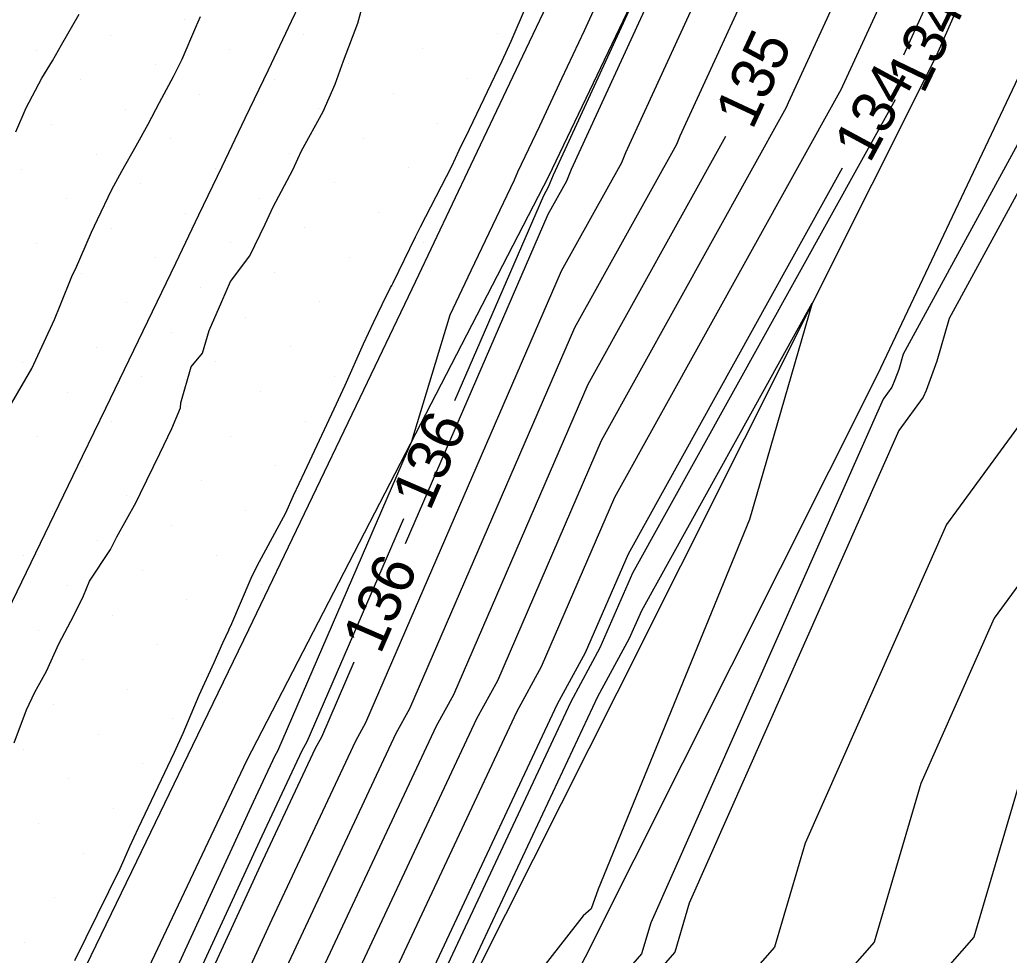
# Model space of a CAD drawing. Extents: x 2354170 to 2357230, y 866100 to 868290.
# Drawn here: x 2355852.16 to 2355898.3, y 867309.01 to 867352.62 of the extents above; entities that cross this region are included whole.
import ezdxf

# ---------------------------------------------------------------- set-up
doc = ezdxf.new("R2010")
doc.units = 0
for name, color, linetype in [('Default', 7, 'Continuous'), ('DTM Contours Major', 7, 'Continuous'), ('DTM Contours Major Text', 7, 'Continuous'), ('DTM Contours Minor', 7, 'Continuous'), ('DTM Contours Minor Text', 7, 'Continuous'), ('Exist DTM Breakline', 7, 'Continuous'), ('Exist DTM Scan Elevation Point', 7, 'Continuous'), ('Exist Roads EOP', 7, 'Continuous'), ('PH Exist DTM Breakline', 7, 'Continuous')]:
    doc.layers.add(name, color=color, linetype=linetype)

msp = doc.modelspace()

# ---------------------------------------------------------------- linework, layer by layer
at = {"layer": 'Default'}
for points in [[(2355893.377, 867350.985), (2355894.333, 867353.064), (2355904.913, 867376.89), (2355904.934, 867376.937), (2355906.172, 867379.509), (2355915.255, 867399.492), (2355915.405, 867399.804), (2355917.129, 867403.197), (2355924.949, 867421.105), (2355932.903, 867436.521), (2355934.838, 867440.664), (2355934.977, 867440.96), (2355935.315, 867441.736)], [(2355865.673, 867299.728), (2355875.356, 867320.382), (2355876.494, 867322.472), (2355879.913, 867330.358), (2355890.479, 867349.396), (2355890.536, 867349.533), (2355893.596, 867356.187), (2355902.466, 867376.162), (2355902.52, 867376.28), (2355905.637, 867382.757), (2355913.282, 867399.575), (2355913.564, 867400.162), (2355916.807, 867406.548), (2355923.501, 867421.876), (2355930.309, 867435.071)], [(2355945.825, 867427.178), (2355942.207, 867418.728), (2355937.745, 867411.643), (2355937.71, 867411.564), (2355936.041, 867406.851), (2355930.096, 867396.066), (2355927.344, 867389.91), (2355924.61, 867384.058), (2355919.249, 867375.466), (2355915.016, 867367.76), (2355913.278, 867361.449), (2355913.278, 867361.449), (2355908.088, 867355.045), (2355901.916, 867343.714), (2355900.224, 867337.872), (2355898.78, 867333.844), (2355898.682, 867333.618), (2355895.374, 867329.093), (2355888.78, 867314.229), (2355887.354, 867309.381), (2355883.539, 867305.039)], [(2355856.244, 867294.005), (2355863.927, 867310.682), (2355867.83, 867319.008), (2355868.289, 867319.85), (2355877.42, 867340.913), (2355880.227, 867345.97), (2355880.416, 867346.427), (2355890.651, 867368.683), (2355892.679, 867373.249), (2355892.864, 867373.651), (2355903.498, 867395.749), (2355905.388, 867399.907), (2355906.198, 867401.593), (2355915.523, 867419.952), (2355917.71, 867424.96)], [(2355864.364, 867307.944), (2355869.712, 867319.352), (2355870.341, 867320.506), (2355878.043, 867338.274), (2355882.79, 867346.826), (2355882.946, 867347.204), (2355891.388, 867365.559), (2355895.126, 867373.977), (2355895.278, 867374.308), (2355904.033, 867392.501), (2355907.361, 867399.824), (2355908.04, 867401.235), (2355915.844, 867416.601), (2355919.157, 867424.189)], [(2355865.236, 867302.467), (2355873.474, 867320.039), (2355874.443, 867321.816), (2355879.29, 867332.997), (2355887.916, 867348.539), (2355888.006, 867348.756), (2355892.86, 867359.311), (2355900.019, 867375.433), (2355900.106, 867375.623), (2355905.102, 867386.005), (2355911.308, 867399.658), (2355911.722, 867400.52), (2355916.486, 867409.899), (2355922.053, 867422.647)], [(2355870.141, 867328.197), (2355876.797, 867343.551), (2355877.664, 867345.113), (2355877.886, 867345.651), (2355889.915, 867371.806), (2355890.232, 867372.521), (2355890.451, 867372.994), (2355902.963, 867398.997), (2355903.414, 867399.99), (2355904.357, 867401.951), (2355912.817, 867418.607)], [(2355852.783, 867293.863), (2355863.055, 867316.16), (2355864.068, 867318.321), (2355864.187, 867318.54), (2355870.446, 867332.978), (2355872.222, 867338.866), (2355873.206, 867340.936), (2355874.213, 867343.046), (2355875.229, 867345.156), (2355875.375, 867345.527), (2355876.402, 867347.678), (2355877.433, 867349.878), (2355878.487, 867352.116), (2355885.453, 867367.352), (2355886.723, 867369.996), (2355887.984, 867372.637), (2355888.098, 867372.886), (2355889.33, 867375.754), (2355890.669, 867378.278), (2355891.974, 867381.012), (2355898.743, 867395.035)], [(2355915.269, 867374.923), (2355910.11, 867365.532), (2355909.224, 867362.316), (2355909.224, 867362.315), (2355906.58, 867359.053), (2355895.489, 867338.695), (2355894.914, 867336.706), (2355894.422, 867335.334), (2355894.286, 867335.02), (2355893.153, 867333.47), (2355883.379, 867311.439), (2355882.705, 867309.148), (2355880.902, 867307.096), (2355880.404, 867306.301), (2355880.071, 867304.785), (2355878.357, 867302.768), (2355868.51, 867287.203)], [(2355920.393, 867354.757), (2355919.982, 867354.023), (2355917.61, 867350.015), (2355914.108, 867344.141), (2355911.466, 867340.015), (2355909.982, 867337.795), (2355907.496, 867330.864), (2355907.474, 867330.814), (2355899.817, 867320.338), (2355899.582, 867319.808), (2355896.652, 867309.847), (2355888.812, 867300.926), (2355888.748, 867300.824), (2355887.263, 867294.066), (2355879.62, 867285.072), (2355876.589, 867280.28), (2355869.73, 867270.501), (2355869.526, 867270.152)], [(2355854.722, 867308.768), (2355856.834, 867313.043), (2355857.024, 867313.47), (2355857.292, 867314.077), (2355857.699, 867314.95), (2355859.367, 867318.474), (2355859.772, 867319.362), (2355860.523, 867321.136), (2355861.228, 867322.66), (2355861.624, 867323.577), (2355861.904, 867324.168), (2355861.945, 867324.252), (2355861.998, 867324.36), (2355862.953, 867326.582), (2355863.231, 867327.163), (2355864.57, 867329.637), (2355864.919, 867330.434), (2355865.443, 867331.559), (2355866.811, 867334.485), (2355867.337, 867335.58), (2355868.186, 867337.518), (2355868.659, 867338.509), (2355869.056, 867339.341), (2355869.451, 867340.137), (2355869.501, 867340.236), (2355869.564, 867340.359), (2355870.612, 867342.499), (2355870.837, 867342.968), (2355872.309, 867345.797), (2355872.64, 867346.533), (2355873.122, 867347.512), (2355874.657, 867350.699), (2355875.066, 867351.622), (2355875.785, 867353.281)], [(2355851.899, 867318.908), (2355852.475, 867320.444), (2355852.866, 867321.266), (2355853.408, 867322.25), (2355853.974, 867323.53), (2355854.684, 867324.842), (2355855.126, 867325.766), (2355855.406, 867326.453), (2355856.396, 867327.923), (2355856.689, 867328.518), (2355857.581, 867330.136), (2355857.78, 867330.544), (2355858.688, 867332.402), (2355859.241, 867333.568), (2355859.658, 867334.535), (2355859.661, 867334.756), (2355860.156, 867336.441), (2355860.68, 867337.079), (2355860.996, 867338.14), (2355861.573, 867339.486), (2355861.982, 867340.42), (2355862.89, 867341.612), (2355863.596, 867343.089), (2355863.974, 867343.893), (2355864.884, 867345.622), (2355865.117, 867346.134), (2355865.289, 867346.506), (2355866.298, 867348.35), (2355866.859, 867349.614), (2355867.258, 867350.713), (2355867.929, 867352.456), (2355868.101, 867353.153)], [(2355851.967, 867347.401), (2355852.452, 867348.518), (2355853.191, 867349.89), (2355853.686, 867350.699), (2355854.102, 867351.444), (2355854.924, 867352.877)], [(2355841.93, 867257.025), (2355842.595, 867258.618), (2355846.625, 867266.85), (2355852.675, 867280.032), (2355857.922, 867290.347), (2355859.706, 867294.148), (2355864.8, 867305.205), (2355871.593, 867319.695), (2355872.392, 867321.161), (2355878.667, 867335.635), (2355885.077, 867347.186)], [(2355865.302, 867282.133), (2355864.719, 867281.212), (2355864.421, 867280.787), (2355862.078, 867276.78), (2355859.833, 867275.951), (2355853.894, 867270.759), (2355860.915, 867286.055), (2355862.021, 867288.229), (2355864.898, 867294.362), (2355866.109, 867296.989), (2355877.237, 867320.726), (2355878.545, 867323.127), (2355880.536, 867327.72), (2355890.522, 867345.711)], [(2355868.16, 867297.696), (2355879.118, 867321.069), (2355880.597, 867323.783), (2355881.16, 867325.081), (2355889.11, 867339.406), (2355886.186, 867329.328), (2355879.136, 867312.086), (2355878.804, 867311.176), (2355878.435, 867310.841), (2355868.16, 867297.696)], [(2355903.078, 867332.216), (2355897.596, 867324.716), (2355894.181, 867317.018), (2355892.003, 867309.614), (2355886.175, 867302.983)], [(2355823.848, 867232.898), (2355830.235, 867244.22), (2355832.011, 867247.708), (2355833.794, 867251.976), (2355842.286, 867269.325), (2355844.436, 867274.009), (2355853.824, 867292.465), (2355854.514, 867293.934), (2355863.491, 867313.421), (2355865.949, 867318.664), (2355866.238, 867319.195), (2355867.754, 867322.692)]]:
    msp.add_lwpolyline(points, dxfattribs=at)
at = {"layer": 'DTM Contours Major'}
for points in [[(2355920.393, 867354.757), (2355919.982, 867354.023), (2355917.61, 867350.015), (2355914.108, 867344.141), (2355911.466, 867340.015), (2355909.982, 867337.795), (2355907.496, 867330.864), (2355907.474, 867330.814), (2355899.817, 867320.338), (2355899.582, 867319.808), (2355896.652, 867309.847), (2355888.812, 867300.926), (2355888.748, 867300.824), (2355887.263, 867294.066), (2355879.62, 867285.072), (2355876.589, 867280.28), (2355869.73, 867270.501), (2355869.526, 867270.152)], [(2355841.93, 867257.025), (2355842.595, 867258.618), (2355846.625, 867266.85), (2355852.675, 867280.032), (2355857.922, 867290.347), (2355859.706, 867294.148), (2355864.8, 867305.205), (2355871.593, 867319.695), (2355872.392, 867321.161), (2355878.667, 867335.635), (2355885.077, 867347.186)]]:
    msp.add_lwpolyline(points, dxfattribs=at)
at = {"layer": 'DTM Contours Minor'}
for points in [[(2355872.447, 867334.876), (2355876.589, 867344.431), (2355876.809, 867344.828), (2355877.042, 867345.392), (2355881.569, 867355.234), (2355888.993, 867371.472), (2355889.224, 867371.952), (2355889.453, 867372.431), (2355889.657, 867372.877), (2355889.886, 867373.41), (2355890.135, 867373.879), (2355890.377, 867374.387), (2355902.679, 867399.874), (2355902.712, 867399.944), (2355902.746, 867400.015), (2355903.73, 867402.053), (2355903.748, 867402.088), (2355903.764, 867402.123), (2355903.781, 867402.159), (2355903.934, 867402.445), (2355915.094, 867424.419)], [(2355917.575, 867381.356), (2355908.474, 867364.789), (2355907.873, 867362.605), (2355907.872, 867362.604), (2355906.077, 867360.389), (2355893.347, 867337.022), (2355893.143, 867336.317), (2355892.969, 867335.831), (2355892.821, 867335.488), (2355892.412, 867334.929), (2355881.579, 867310.509), (2355881.155, 867309.07), (2355880.023, 867307.781)], [(2355851.775, 867334.734), (2355852.715, 867336.354), (2355852.907, 867336.768), (2355853.77, 867338.653), (2355854.042, 867339.302), (2355854.617, 867340.725), (2355854.754, 867341), (2355855.507, 867342.71), (2355855.789, 867343.312), (2355856.453, 867344.706), (2355856.923, 867345.56), (2355857.587, 867346.741), (2355858.15, 867347.746), (2355858.676, 867348.767), (2355859.322, 867349.968), (2355859.726, 867350.785), (2355860.365, 867352.275), (2355860.59, 867352.765)], [(2355866.255, 867296.077), (2355877.864, 867320.84), (2355879.229, 867323.346), (2355880.744, 867326.84), (2355892.99, 867348.904)], [(2355812.024, 867212.715), (2355814.711, 867217.774), (2355818.043, 867223.147), (2355818.361, 867224.091), (2355818.45, 867224.651), (2355818.616, 867224.95), (2355830.067, 867245.248), (2355831.439, 867247.942), (2355832.816, 867251.238), (2355841.804, 867269.6), (2355843.521, 867273.34), (2355853.369, 867292.7), (2355853.937, 867293.91), (2355863.345, 867314.334), (2355865.322, 867318.55), (2355865.554, 867318.976), (2355870.061, 867329.371)]]:
    msp.add_lwpolyline(points, dxfattribs=at)
at = {"layer": 'Exist DTM Breakline'}
msp.add_lwpolyline([(2355865.893, 867354.789), (2355864.815, 867352.533), (2355863.737, 867350.277), (2355862.66, 867348.021), (2355861.579, 867345.767), (2355860.497, 867343.513), (2355859.415, 867341.259), (2355858.333, 867339.006), (2355857.248, 867336.754), (2355856.16, 867334.503), (2355855.073, 867332.251), (2355853.985, 867330), (2355852.897, 867327.75), (2355851.807, 867325.5), (2355850.717, 867323.25), (2355849.628, 867321), (2355848.539, 867318.749), (2355847.451, 867316.498), (2355846.363, 867314.248), (2355845.275, 867311.997), (2355844.186, 867309.746), (2355843.096, 867307.497)], dxfattribs=at)
at = {"layer": 'Exist DTM Scan Elevation Point'}
for p, q in [((2355859.852, 867352.615), (2355859.852, 867352.615)), ((2355856.388, 867351.909), (2355856.388, 867351.909)), ((2355865.401, 867351.941), (2355865.401, 867351.941)), ((2355874.415, 867351.973), (2355874.415, 867351.973)), ((2355852.923, 867351.204), (2355852.923, 867351.204)), ((2355861.937, 867351.236), (2355861.937, 867351.236)), ((2355870.951, 867351.267), (2355870.951, 867351.267)), ((2355858.473, 867350.53), (2355858.473, 867350.53)), ((2355867.486, 867350.562), (2355867.486, 867350.562)), ((2355855.008, 867349.824), (2355855.008, 867349.824)), ((2355864.022, 867349.856), (2355864.022, 867349.856)), ((2355873.036, 867349.888), (2355873.036, 867349.888)), ((2355860.557, 867349.151), (2355860.557, 867349.151)), ((2355869.571, 867349.182), (2355869.571, 867349.182)), ((2355857.093, 867348.445), (2355857.093, 867348.445)), ((2355866.107, 867348.477), (2355866.107, 867348.477)), ((2355853.629, 867347.739), (2355853.629, 867347.739)), ((2355862.642, 867347.771), (2355862.642, 867347.771)), ((2355871.656, 867347.803), (2355871.656, 867347.803)), ((2355859.178, 867347.066), (2355859.178, 867347.066)), ((2355868.192, 867347.097), (2355868.192, 867347.097)), ((2355855.714, 867346.36), (2355855.714, 867346.36)), ((2355864.727, 867346.392), (2355864.727, 867346.392)), ((2355852.249, 867345.654), (2355852.249, 867345.654)), ((2355861.263, 867345.686), (2355861.263, 867345.686)), ((2355870.277, 867345.718), (2355870.277, 867345.718)), ((2355857.799, 867344.981), (2355857.799, 867344.981)), ((2355866.812, 867345.012), (2355866.812, 867345.012)), ((2355854.334, 867344.275), (2355854.334, 867344.275)), ((2355863.348, 867344.307), (2355863.348, 867344.307)), ((2355859.884, 867343.601), (2355859.884, 867343.601)), ((2355868.897, 867343.633), (2355868.897, 867343.633)), ((2355856.419, 867342.896), (2355856.419, 867342.896)), ((2355865.433, 867342.927), (2355865.433, 867342.927)), ((2355852.955, 867342.19), (2355852.955, 867342.19)), ((2355861.969, 867342.222), (2355861.969, 867342.222)), ((2355870.982, 867342.253), (2355870.982, 867342.253)), ((2355858.504, 867341.516), (2355858.504, 867341.516)), ((2355867.518, 867341.548), (2355867.518, 867341.548)), ((2355855.04, 867340.811), (2355855.04, 867340.811)), ((2355864.054, 867340.842), (2355864.054, 867340.842)), ((2355860.589, 867340.137), (2355860.589, 867340.137)), ((2355869.603, 867340.168), (2355869.603, 867340.168)), ((2355857.125, 867339.431), (2355857.125, 867339.431)), ((2355866.139, 867339.463), (2355866.139, 867339.463)), ((2355853.66, 867338.726), (2355853.66, 867338.726)), ((2355862.674, 867338.757), (2355862.674, 867338.757)), ((2355859.21, 867338.052), (2355859.21, 867338.052)), ((2355868.224, 867338.083), (2355868.224, 867338.083)), ((2355855.745, 867337.346), (2355855.745, 867337.346)), ((2355864.759, 867337.378), (2355864.759, 867337.378)), ((2355861.295, 867336.672), (2355861.295, 867336.672)), ((2355852.281, 867336.641), (2355852.281, 867336.641)), ((2355857.83, 867335.967), (2355857.83, 867335.967)), ((2355866.844, 867335.998), (2355866.844, 867335.998)), ((2355863.38, 867335.293), (2355863.38, 867335.293)), ((2355854.366, 867335.261), (2355854.366, 867335.261)), ((2355859.915, 867334.587), (2355859.915, 867334.587)), ((2355865.465, 867333.913), (2355865.465, 867333.913)), ((2355856.451, 867333.882), (2355856.451, 867333.882)), ((2355852.986, 867333.176), (2355852.986, 867333.176)), ((2355862, 867333.208), (2355862, 867333.208)), ((2355858.536, 867332.502), (2355858.536, 867332.502)), ((2355855.071, 867331.797), (2355855.071, 867331.797)), ((2355864.085, 867331.828), (2355864.085, 867331.828)), ((2355860.621, 867331.123), (2355860.621, 867331.123)), ((2355857.156, 867330.417), (2355857.156, 867330.417)), ((2355862.706, 867329.744), (2355862.706, 867329.744)), ((2355853.692, 867329.712), (2355853.692, 867329.712)), ((2355859.241, 867329.038), (2355859.241, 867329.038)), ((2355855.777, 867328.332), (2355855.777, 867328.332)), ((2355852.313, 867327.627), (2355852.313, 867327.627)), ((2355861.326, 867327.659), (2355861.326, 867327.659)), ((2355857.862, 867326.953), (2355857.862, 867326.953)), ((2355854.398, 867326.247), (2355854.398, 867326.247)), ((2355863.411, 867326.279), (2355863.411, 867326.279)), ((2355859.947, 867325.574), (2355859.947, 867325.574)), ((2355856.483, 867324.868), (2355856.483, 867324.868)), ((2355853.018, 867324.162), (2355853.018, 867324.162)), ((2355862.032, 867324.194), (2355862.032, 867324.194)), ((2355858.568, 867323.489), (2355858.568, 867323.489)), ((2355855.103, 867322.783), (2355855.103, 867322.783)), ((2355860.653, 867322.109), (2355860.653, 867322.109)), ((2355857.188, 867321.404), (2355857.188, 867321.404)), ((2355853.724, 867320.698), (2355853.724, 867320.698)), ((2355859.273, 867320.024), (2355859.273, 867320.024)), ((2355855.809, 867319.319), (2355855.809, 867319.319)), ((2355852.344, 867318.613), (2355852.344, 867318.613)), ((2355857.894, 867317.939), (2355857.894, 867317.939)), ((2355854.429, 867317.234), (2355854.429, 867317.234)), ((2355856.514, 867315.854), (2355856.514, 867315.854)), ((2355853.05, 867315.149), (2355853.05, 867315.149)), ((2355855.135, 867313.769), (2355855.135, 867313.769)), ((2355853.755, 867311.684), (2355853.755, 867311.684)), ((2355852.376, 867309.599), (2355852.376, 867309.599))]:
    msp.add_line(p, q, dxfattribs=at)
at = {"layer": 'Exist Roads EOP'}
msp.add_lwpolyline([(2355912.028, 867427.016), (2355909.435, 867421.606), (2355906.848, 867416.192), (2355904.266, 867410.776), (2355901.686, 867405.359), (2355899.104, 867399.943), (2355896.519, 867394.528), (2355893.927, 867389.117), (2355891.328, 867383.709), (2355888.726, 867378.303), (2355886.122, 867372.897), (2355883.52, 867367.491), (2355880.924, 867362.082), (2355878.337, 867356.668), (2355875.758, 867351.25), (2355873.183, 867345.831), (2355870.606, 867340.412), (2355868.021, 867334.998), (2355865.425, 867329.589), (2355862.82, 867324.184), (2355860.21, 867318.781), (2355857.597, 867313.38), (2355854.983, 867307.979)], dxfattribs=at)
at = {"layer": 'PH Exist DTM Breakline'}
for points in [[(2355811.849, 867211.686), (2355817.979, 867224.727), (2355829.499, 867248.735), (2355839.894, 867270.689), (2355851.24, 867293.799), (2355862.749, 867318.08), (2355876.826, 867345.326), (2355890.013, 867372.875), (2355903.761, 867402.067), (2355914.899, 867426.456), (2355928.99, 867455.255), (2355942.69, 867484.773), (2355956.499, 867513.133), (2355969.182, 867537.082), (2355982.971, 867566.052), (2355998.996, 867596.514), (2356011.903, 867622.861), (2356025.098, 867650.837), (2356037.687, 867675.504), (2356043.457, 867686.025)], [(2355837.85, 867224.703), (2355843.664, 867236.361), (2355852.456, 867256.298), (2355864.18, 867281.254), (2355878.538, 867308.939), (2355892.172, 867336.103), (2355905.013, 867363.217), (2355917.36, 867389.514), (2355930.638, 867416.813), (2355944.91, 867446.638), (2355957.719, 867473.637), (2355970.568, 867498.058), (2355985.124, 867527.092), (2355998.853, 867553.074), (2356008.958, 867575.69), (2356021.987, 867598.548), (2356033.717, 867624.927), (2356046.592, 867650.395), (2356058.966, 867677.739)], [(2355936.09, 867438.303), (2355927.484, 867419.754), (2355917.493, 867399.398), (2355906.524, 867377.369), (2355894.853, 867350.857), (2355879.995, 867321.23), (2355863.115, 867287.664), (2355850.542, 867264.615), (2355840.828, 867244.102), (2355832.579, 867229.834), (2355827.11, 867223.26), (2355822.604, 867217.038), (2355818.459, 867212.87), (2355814.58, 867206.759)]]:
    msp.add_lwpolyline(points, dxfattribs=at)

# ---------------------------------------------------------------- texts
at = {"layer": 'Default'}
for s, rotation, p in [('135', 65.013, (2355886.316, 867347.441)), ('134', 61.5734, (2355891.789, 867345.884)), ('136', 66.5627, (2355868.972, 867322.988))]:
    msp.add_text(s, height=2, rotation=rotation, dxfattribs=at).set_placement(p)
at = {"layer": 'DTM Contours Major Text'}
msp.add_text('135', height=2, rotation=65.013, dxfattribs=at).set_placement((2355886.316, 867347.441))
at = {"layer": 'DTM Contours Minor Text'}
for s, rotation, p in [('134', 64.2788, (2355894.295, 867349.11)), ('136', 66.5627, (2355871.279, 867329.667))]:
    msp.add_text(s, height=2, rotation=rotation, dxfattribs=at).set_placement(p)

doc.saveas('drawing.dxf')
